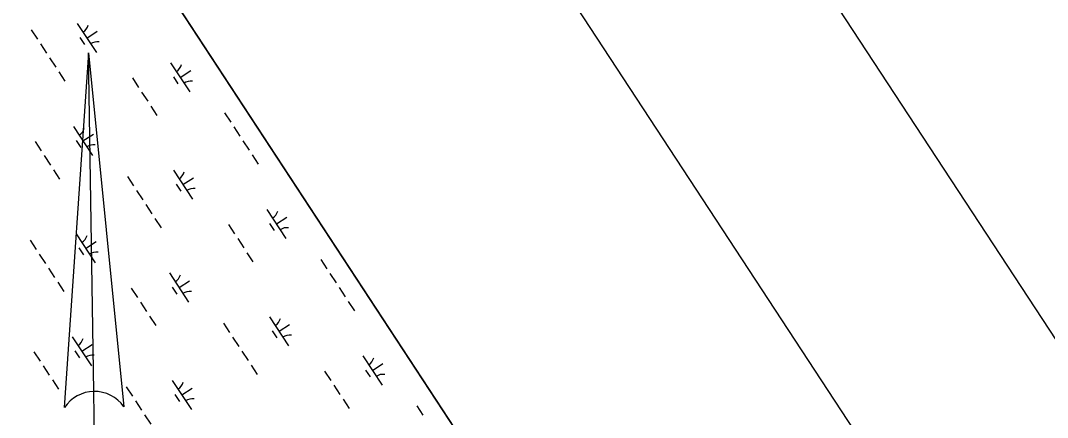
# Model space of a CAD drawing. Extents: x 3945642 to 3966284, y 206476 to 228921.
# Drawn here: x 3963346 to 3964815, y 215081 to 215650 of the extents above; entities that cross this region are included whole.
import ezdxf

# ---------------------------------------------------------------- set-up
doc = ezdxf.new("R2010")
doc.units = 0
for name, color, linetype in [('G-ANNO-NPLT', 7, 'Continuous'), ('V-ANNO-SYMB', 7, 'Continuous'), ('V-GRID-FRAM', 7, 'Continuous'), ('V-WETL-SWMP', 7, 'Continuous')]:
    doc.layers.add(name, color=color, linetype=linetype)

msp = doc.modelspace()

# ---------------------------------------------------------------- linework, layer by layer
at = {"layer": 'G-ANNO-NPLT'}
msp.add_lwpolyline([(3945886.4, 222055.1), (3955932.9, 206719.5), (3966040.4, 213341.1), (3955993.9, 228676.6)], close=True, dxfattribs=at)
at = {"layer": 'V-ANNO-SYMB'}
for p, q in [((3963443.5, 215603.4), (3963408.8, 215095.3)), ((3963443.5, 215603.4), (3963493.8, 215096.6)), ((3963451, 215118.5), (3963443.5, 215603.4)), ((3963443.5, 215603.4), (3963493.8, 215096.6)), ((3963451, 215118.5), (3963443.5, 215603.4)), ((3963453, 214988.5), (3963451, 215118.5))]:
    msp.add_line(p, q, dxfattribs=at)
msp.add_lwpolyline([(3946901.3, 221076.1), (3955966, 207239.3), (3965550.7, 213518.4), (3956486, 227355.2), (3946901.3, 221076.1)], dxfattribs=at)
for start, end in [(90.8801, 146.6746), (35.0855, 90.88), (35.0855, 90.8689)]:
    msp.add_arc((3963451.8, 215067.1), 51.4, start, end, dxfattribs=at)
at = {"layer": 'V-GRID-FRAM'}
msp.add_lwpolyline([(3956475, 226502.1), (3964764.2, 213849), (3957669.1, 209282.6), (3949512, 222000.5), (3956475, 226502.1)], dxfattribs=at)
at = {"layer": 'V-WETL-SWMP'}
for p, q in [((3963345, 216015.2), (3964047.3, 214943.2)), ((3963361.5, 215636.3), (3963370.2, 215622.9)), ((3963427.3, 215645.4), (3963454.6, 215603.6)), ((3963431.2, 215625.3), (3963437.8, 215615.2)), ((3963441, 215624.5), (3963456, 215634.3)), ((3963374.6, 215616.2), (3963383.4, 215602.8)), ((3963387.8, 215596.1), (3963396.5, 215582.7)), ((3963560.8, 215589.2), (3963588.2, 215547.3)), ((3963574.5, 215568.2), (3963589.6, 215578.1)), ((3963400.9, 215576), (3963409.7, 215562.6)), ((3963506.1, 215567.3), (3963514.9, 215553.9)), ((3963564.8, 215569), (3963571.4, 215559)), ((3963519.3, 215547.2), (3963528.1, 215533.9)), ((3963532.4, 215527.2), (3963541.2, 215513.8)), ((3963638.1, 215517.5), (3963646.9, 215504.1)), ((3963421.7, 215498), (3963449.1, 215456.2)), ((3963651.3, 215497.4), (3963660, 215484)), ((3963367, 215476.2), (3963375.8, 215462.8)), ((3963425.7, 215477.9), (3963432.2, 215467.8)), ((3963435.4, 215477.1), (3963450.5, 215487)), ((3963664.4, 215477.3), (3963673.2, 215464)), ((3963380.2, 215456.1), (3963388.9, 215442.7)), ((3963677.6, 215457.3), (3963686.3, 215443.9)), ((3963393.3, 215436), (3963402.1, 215422.6)), ((3963564.8, 215435.5), (3963592.2, 215393.6)), ((3963499, 215426.3), (3963507.7, 215413)), ((3963578.5, 215414.6), (3963593.5, 215424.4)), ((3963512.1, 215406.3), (3963520.9, 215392.9)), ((3963568.7, 215415.3), (3963575.3, 215405.3)), ((3963525.3, 215386.2), (3963534, 215372.8)), ((3963698.4, 215379.2), (3963725.8, 215337.4)), ((3963538.4, 215366.1), (3963547.2, 215352.7)), ((3963643.7, 215357.4), (3963652.4, 215344)), ((3963702.3, 215359.1), (3963708.9, 215349.1)), ((3963712.1, 215358.3), (3963727.1, 215368.2)), ((3963425.6, 215344.3), (3963453, 215302.5)), ((3963359.8, 215335.2), (3963368.6, 215321.8)), ((3963439.3, 215323.4), (3963454.4, 215333.3)), ((3963656.8, 215337.3), (3963665.6, 215323.9)), ((3963373, 215315.1), (3963381.8, 215301.7)), ((3963429.6, 215324.2), (3963436.2, 215314.2)), ((3963670, 215317.2), (3963678.7, 215303.9)), ((3963775.6, 215307.6), (3963784.4, 215294.2)), ((3963386.1, 215295), (3963394.9, 215281.7)), ((3963559.2, 215288.1), (3963586.6, 215246.3)), ((3963788.8, 215287.5), (3963797.6, 215274.1)), ((3963399.3, 215275), (3963408.1, 215261.6)), ((3963572.9, 215267.2), (3963588, 215277)), ((3963504.5, 215266.2), (3963513.3, 215252.9)), ((3963563.2, 215268), (3963569.8, 215257.9)), ((3963801.9, 215267.4), (3963810.7, 215254)), ((3963517.7, 215246.2), (3963526.4, 215232.8)), ((3963815.1, 215247.3), (3963823.9, 215234)), ((3963530.8, 215226.1), (3963539.6, 215212.7)), ((3963702.3, 215225.5), (3963729.7, 215183.7)), ((3963636.5, 215216.4), (3963645.3, 215203)), ((3963716, 215204.6), (3963731, 215214.5)), ((3963420.1, 215196.9), (3963447.5, 215155.1)), ((3963649.6, 215196.3), (3963658.4, 215183)), ((3963706.2, 215205.4), (3963712.8, 215195.4)), ((3963433.8, 215176), (3963448.8, 215185.9)), ((3963365.4, 215175.1), (3963374.2, 215161.7)), ((3963424, 215176.8), (3963430.6, 215166.8)), ((3963662.8, 215176.3), (3963671.6, 215162.9)), ((3963835.9, 215169.3), (3963863.3, 215127.5)), ((3963378.5, 215155), (3963387.3, 215141.6)), ((3963676, 215156.2), (3963684.7, 215142.8)), ((3963849.6, 215148.4), (3963864.6, 215158.3)), ((3963781.2, 215147.5), (3963790, 215134.1)), ((3963839.8, 215149.2), (3963846.4, 215139.2)), ((3963391.7, 215134.9), (3963400.5, 215121.6)), ((3963497.4, 215125.3), (3963506.1, 215111.9)), ((3963563.2, 215134.4), (3963590.6, 215092.6)), ((3963576.9, 215113.5), (3963591.9, 215123.3)), ((3963794.3, 215127.4), (3963803.1, 215114)), ((3963567.1, 215114.3), (3963573.7, 215104.2)), ((3963807.5, 215107.3), (3963816.3, 215093.9)), ((3963510.5, 215105.2), (3963519.3, 215091.8)), ((3963913.2, 215097.7), (3963921.9, 215084.3)), ((3963523.7, 215085.1), (3963532.4, 215071.7))]:
    msp.add_line(p, q, dxfattribs=at)
for centre, start, end in [((3963426, 215647.7), 302.4575, 344.0011), ((3963456.3, 215601.5), 82.4574, 124.0011), ((3963559.6, 215591.5), 302.4575, 344.0011), ((3963589.9, 215545.3), 82.4574, 124.0011), ((3963420.5, 215500.3), 302.4575, 344.0011), ((3963450.7, 215454.1), 82.4574, 124.0011), ((3963563.5, 215437.8), 302.4575, 344.0011), ((3963593.8, 215391.6), 82.4574, 124.0011), ((3963697.1, 215381.6), 302.4575, 344.0011), ((3963727.4, 215335.4), 82.4574, 124.0011), ((3963424.4, 215346.6), 302.4575, 344.0011), ((3963454.7, 215300.4), 82.4574, 124.0011), ((3963558, 215290.4), 302.4575, 344.0011), ((3963588.3, 215244.2), 82.4574, 124.0011), ((3963701.1, 215227.9), 302.4575, 344.0011), ((3963731.3, 215181.7), 82.4574, 124.0011), ((3963418.8, 215199.3), 302.4575, 344.0011), ((3963449.1, 215153), 82.4574, 124.0011), ((3963834.6, 215171.6), 302.4575, 344.0011), ((3963864.9, 215125.4), 82.4574, 124.0011), ((3963561.9, 215136.7), 302.4575, 344.0011), ((3963592.2, 215090.5), 82.4574, 124.0011)]:
    msp.add_arc(centre, 17.6, start, end, dxfattribs=at)

doc.saveas('drawing.dxf')
